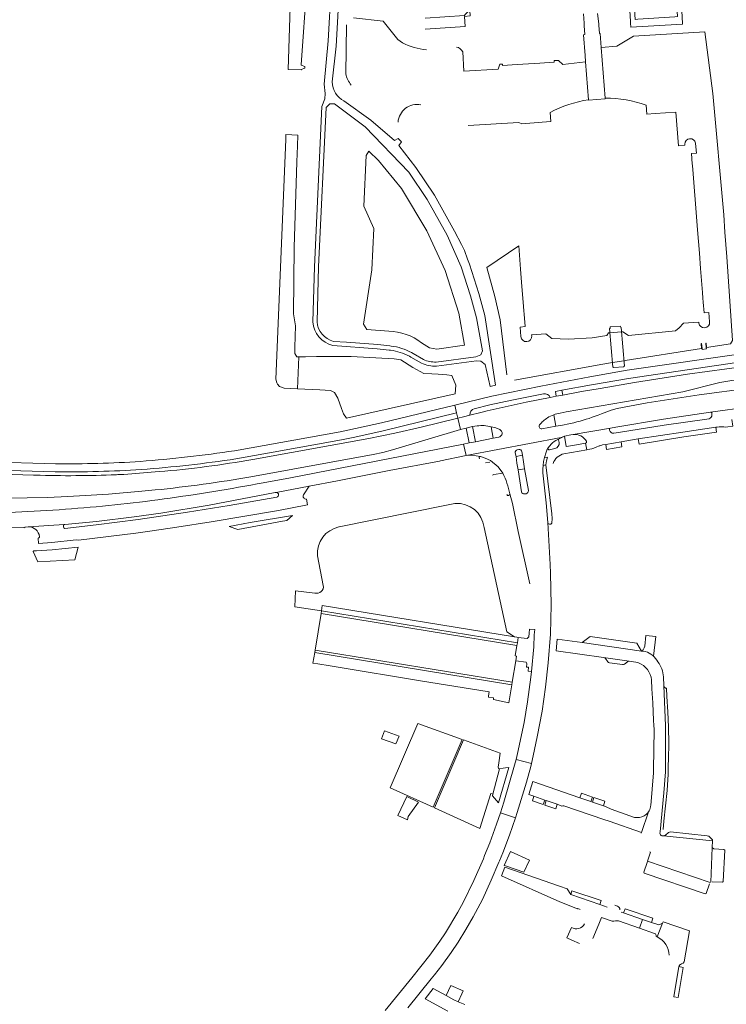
# Model space of a CAD drawing. Header units: metres. Extents: x 166325 to 190320, y 381923 to 404576.
# Tile 310 of 656: x 173460 to 173729, y 388319 to 388693. Entities that reach past the tile are written whole.
import ezdxf

# ---------------------------------------------------------------- set-up
doc = ezdxf.new("R2010")
doc.units = ezdxf.units.M
for name, color, linetype, lineweight in [('B-WE-OG-WATER_BEEK-GV', 8, 'Continuous', 18), ('B-WE-OG-WATER_GRACHT-GV', 8, 'Continuous', 18), ('B-WE-VH-VERHARDING_ASFALT-GV', 8, 'Continuous', 18), ('B-WE-VH-VERHARDING_BETON-GV', 8, 'Continuous', 18), ('B-WE-VH-VERHARDING_BETONSTRAATSTEEN-GV', 8, 'Continuous', 18), ('B-WE-VH-VERHARDING_HALFVERHARDING-GV', 8, 'Continuous', 18), ('B-WE-VH-VERHARDING_STRAATBAKSTEEN-GV', 8, 'Continuous', 18)]:
    doc.layers.add(name, color=color, linetype=linetype, lineweight=lineweight)

msp = doc.modelspace()

# ---------------------------------------------------------------- linework, layer by layer
at = {"layer": 'B-WE-OG-WATER_BEEK-GV', "flags": 128}
for points in [[(173570.113, 388733.823), (173564.362, 388733.999), (173562.529, 388674.471), (173567.498, 388674.302), (173567.428, 388674.49), (173568.822, 388675.009), (173568.817, 388675.309), (173568.813, 388675.609), (173567.407, 388676.089), (173567.471, 388676.279), (173569.524, 388706.782), (173570.081, 388730.38)], [(173566.049, 388553.035), (173566.496, 388565.136), (173565.732, 388565.115), (173564.991, 388566.404), (173565.031, 388567.163), (173565.011, 388568.8), (173565.257, 388576.92), (173564.522, 388581.467), (173564.708, 388606.77), (173565.795, 388639.309), (173565.983, 388645.468), (173566.196, 388649.517), (173561.642, 388649.683), (173561.595, 388647.866), (173557.766, 388556.692), (173558.113, 388555.242), (173558.462, 388554.782), (173559.158, 388553.865), (173560.999, 388553.264)]]:
    msp.add_lwpolyline(points, close=True, dxfattribs=at)
at = {"layer": 'B-WE-OG-WATER_GRACHT-GV', "flags": 128}
for points in [[(173584.72, 388691.426), (173584.397, 388672.778)], [(173605.912, 388684.551), (173604.135, 388685.876), (173598.605, 388692.813), (173587.349, 388694.133)], [(173648.609, 388556.245), (173682.194, 388562.392), (173685.85, 388562.972), (173690.194, 388563.661), (173690.688, 388563.739), (173719.722, 388568.344), (173719.522, 388570.156), (173719.674, 388570.199), (173719.881, 388568.369), (173719.928, 388567.954), (173721.524, 388568.131), (173721.47, 388568.621), (173721.282, 388570.329), (173721.417, 388570.367), (173721.609, 388568.643), (173730.663, 388570.079), (173731.454, 388571.348), (173729.276, 388603.221), (173728.585, 388612.554), (173728.134, 388619.121), (173723.937, 388665.382), (173720.932, 388688.784)], [(173720.932, 388688.784), (173693.773, 388687.169), (173687.463, 388683.332), (173681.547, 388682.872), (173683.07, 388663.497)], [(173675.586, 388677.368), (173666.925, 388676.345), (173665.233, 388677.918), (173663.648, 388677.817), (173663.682, 388677.278), (173658.199, 388676.922), (173649.509, 388676.36), (173644.006, 388676.003), (173643.948, 388676.538), (173642.917, 388676.47), (173642.345, 388674.574), (173629.324, 388673.874), (173628.858, 388681.183)], [(173676.718, 388662.973), (173675.586, 388677.368)], [(173698.659, 388660.832), (173698.922, 388657.399), (173702.099, 388657.664), (173709.883, 388658.27), (173710.906, 388645.417), (173713.379, 388645.619), (173713.351, 388646.009)], [(173630.968, 388653.096), (173650.178, 388654.352), (173651.319, 388653.787), (173659.128, 388654.444), (173662.318, 388654.704), (173662.065, 388658.151)], [(173717.367, 388646.421), (173717.56, 388645.096), (173717.756, 388642.611), (173715.852, 388642.461), (173716.16, 388638.59), (173716.209, 388637.98), (173716.466, 388634.743), (173717.77, 388618.354), (173718.161, 388613.44), (173718.87, 388604.524), (173719.329, 388598.761), (173720.059, 388589.58), (173720.226, 388587.481), (173720.345, 388585.985), (173720.673, 388581.866), (173722.478, 388582.029), (173722.769, 388578.415)], [(173615.231, 388613.08), (173605.536, 388629.225), (173596.862, 388639.831), (173593.142, 388643.377), (173592.167, 388641.783), (173591.232, 388622.447), (173595.106, 388613.962), (173594.32, 388598.255), (173591.178, 388577.531), (173592.342, 388575.494), (173600.776, 388574.9)], [(173613.165, 388570.508), (173616.22, 388568.595), (173619.063, 388568.12), (173629.51, 388569.556), (173627.446, 388581.707), (173622.141, 388597.958), (173615.231, 388613.08)], [(173650.976, 388572.825), (173650.701, 388576.474), (173652.608, 388576.634), (173652.234, 388581.39), (173652.133, 388582.675), (173652.002, 388584.334), (173651.281, 388593.488), (173650.89, 388598.463), (173650.186, 388607.407), (173638.06, 388599.105), (173638.063, 388599.105), (173641.03, 388588.054), (173643.092, 388579.256), (173645.688, 388558.272)], [(173718.644, 388578.006), (173718.606, 388578.383), (173712.784, 388577.934), (173711.229, 388576.14), (173709.8, 388575.029), (173691.927, 388573.303), (173689.744, 388574.711), (173689.252, 388574.673), (173684.861, 388574.334), (173684.349, 388574.295), (173683.615, 388573.323), (173678.079, 388572.373), (173669.073, 388571.835), (173662.765, 388572.152), (173660.42, 388573.89), (173655.079, 388573.472), (173655.103, 388573.128)]]:
    msp.add_lwpolyline(points, dxfattribs=at)
at = {"layer": 'B-WE-OG-WATER_GRACHT-GV'}
for points in [[(173615.049, 388681.929, -0.0908632), (173605.912, 388684.551)], [(173628.858, 388681.183, 0.2369748), (173626.526, 388683.008)], [(173584.397, 388672.778, 0.1349053), (173586.495, 388668.49)], [(173604.267, 388654.462, -0.4500619), (173612.945, 388660.997)], [(173662.065, 388658.151, -0.0787399), (173676.718, 388662.973)], [(173683.07, 388663.497, -0.0950009), (173698.659, 388660.832)], [(173713.351, 388646.009, -0.9500204), (173717.367, 388646.421)], [(173722.769, 388578.415, -0.9778465), (173718.644, 388578.006)], [(173600.776, 388574.9, -0.159458), (173613.165, 388570.508)], [(173655.103, 388573.128, -0.9895162), (173650.976, 388572.825)]]:
    msp.add_lwpolyline(points, format="xyb", dxfattribs=at)
at = {"layer": 'B-WE-OG-WATER_GRACHT-GV', "flags": 128}
msp.add_lwpolyline([(173566.496, 388565.136), (173566.049, 388553.035), (173574.534, 388552.651), (173578.536, 388552.375), (173580.043, 388551.53), (173581.312, 388549.457), (173582.824, 388545.535), (173583.536, 388543.44), (173584.712, 388541.804), (173625.935, 388551.12), (173626.116, 388552.725), (173626.183, 388554.317), (173624.788, 388558.081), (173622.833, 388558.291), (173619.542, 388558.527), (173617.143, 388558.673), (173614.023, 388558.863), (173609.899, 388561.143), (173605.392, 388563.974), (173602.779, 388564.386), (173586.492, 388565.267), (173573.283, 388565.319), (173569.047, 388565.205)], close=True, dxfattribs=at)
at = {"layer": 'B-WE-VH-VERHARDING_ASFALT-GV', "flags": 128}
for points in [[(173689.113, 388576.295), (173688.953, 388576.277), (173688.895, 388576.814), (173684.889, 388576.501), (173684.923, 388575.962), (173684.721, 388575.945), (173685.999, 388561.258), (173686.142, 388561.267), (173686.171, 388561.084), (173690.174, 388561.39), (173690.159, 388561.598), (173690.37, 388561.609)], [(173632.559, 388538.6), (173630.126, 388538.01), (173631.305, 388532.367), (173633.746, 388532.825)], [(173611.773, 388425.623), (173601.326, 388401.205), (173617.645, 388393.779), (173628.627, 388419.609)], [(173642.912, 388408.433), (173642.503, 388408.592), (173642.33, 388409.133), (173642.441, 388409.827), (173642.585, 388410.731), (173643.164, 388414.371), (173629.123, 388419.438), (173618.114, 388393.588), (173635.427, 388385.716), (173639.535, 388399.041), (173640.04, 388398.913), (173640.346, 388398.831)]]:
    msp.add_lwpolyline(points, close=True, dxfattribs=at)
for points in [[(173738.275, 388566.843), (173691.447, 388560.018), (173677.227, 388557.59), (173658.607, 388554.043), (173639.928, 388550.202), (173625.835, 388546.779), (173626.561, 388543.79)], [(173662.143, 388549.705), (173664.442, 388550.132), (173664.101, 388551.968), (173666.545, 388552.436), (173677.802, 388554.552), (173691.956, 388556.957), (173736.58, 388563.452)], [(173742.049, 388562.304), (173741.582, 388562.18), (173739.322, 388561.921), (173736.814, 388561.632), (173714.402, 388558.577), (173694.21, 388555.417), (173681.163, 388553.151), (173674.085, 388551.921), (173666.971, 388550.601), (173664.442, 388550.132), (173662.143, 388549.705), (173653.055, 388547.9), (173638.21, 388544.555), (173635.704, 388543.969), (173631.584, 388542.981), (173629.148, 388542.38), (173627.04, 388541.859), (173628.001, 388537.474), (173630.126, 388538.01), (173632.559, 388538.6), (173634.343, 388538.883)], [(173665.902, 388543.767), (173668.263, 388544.226), (173712.631, 388551.83), (173726.616, 388555.405), (173737.394, 388557.113), (173739.784, 388557.419), (173742.172, 388557.724), (173745.533, 388558.154)], [(173750.469, 388554.792), (173742.736, 388553.806), (173740.344, 388553.501), (173737.956, 388553.197), (173718.754, 388550.664), (173699.046, 388547.635), (173687.541, 388545.516), (173685.315, 388544.904), (173681.592, 388543.433), (173680.431, 388542.974)], [(173633.259, 388545.39), (173639.184, 388546.862), (173647.534, 388548.654), (173659.592, 388551.084)], [(173626.561, 388543.79), (173625.835, 388546.779), (173597.925, 388540.001), (173582.24, 388536.596), (173542.074, 388529.431)], [(173642.576, 388534.609), (173640.49, 388534.167), (173633.746, 388532.825), (173631.305, 388532.367), (173629.172, 388531.948), (173630.168, 388527.56), (173666.291, 388534.521), (173667.602, 388534.905), (173670.008, 388535.44), (173670.817, 388535.566), (173685.012, 388538.052), (173687.069, 388538.401), (173705.283, 388541.495), (173723.093, 388544.154), (173737.929, 388546.177)], [(173737.929, 388546.177), (173723.093, 388544.154)], [(173542.602, 388526.32), (173556.758, 388528.932), (173582.794, 388533.578), (173587.784, 388534.565), (173598.624, 388537.002), (173626.561, 388543.79)], [(173602.192, 388529.818), (173628.001, 388537.474), (173627.04, 388541.859), (173613.08, 388538.41), (173603.01, 388536.14), (173593.12, 388534.13), (173549, 388526.14)], [(173629.148, 388542.38), (173631.584, 388542.981)], [(173722.528, 388541.607), (173705.479, 388539.14), (173688.86, 388536.464), (173686.3, 388536.055)], [(173723.56, 388543.802), (173723.643, 388543.127)], [(173725.153, 388538.342), (173725.576, 388538.406), (173726.399, 388538.497), (173727.181, 388538.501), (173728.198, 388538.47), (173728.939, 388538.448), (173729.723, 388538.51), (173731.595, 388538.748), (173731.271, 388541.293)], [(173639.707, 388538.523), (173641.485, 388538.074), (173642.995, 388537.46)], [(173671.13, 388540.091), (173669.162, 388539.66), (173666.815, 388539.213), (173664.287, 388538.754), (173658.979, 388537.745)], [(173685.012, 388538.052), (173670.817, 388535.566)], [(173682.072, 388531.621), (173683.252, 388531.811), (173689.115, 388532.809), (173695.645, 388533.905), (173712.533, 388536.527), (173725.153, 388538.342)], [(173684.703, 388537.224), (173684.655, 388537.569)], [(173665.015, 388533.705), (173667.602, 388534.905), (173666.291, 388534.521), (173630.168, 388527.56), (173632.337, 388527.751), (173635.576, 388527.187), (173637.353, 388526.622), (173639.398, 388525.7), (173642.292, 388523.257), (173644.06, 388520.909)], [(173675.589, 388532.275), (173670.727, 388531.446), (173668.255, 388531), (173667.602, 388534.905), (173665.015, 388533.705)], [(173548.311, 388519.508), (173594.759, 388527.968), (173598.501, 388528.792), (173602.192, 388529.818)], [(173557.941, 388513.597), (173570.435, 388515.956), (173581.201, 388518.017), (173600.934, 388521.898), (173619.999, 388525.476), (173620.365, 388525.547), (173630.168, 388527.56), (173629.172, 388531.948), (173563.349, 388519.096), (173552.99, 388517.215)], [(173649.615, 388529.748), (173650.199, 388529.863)], [(173660.63, 388509.64), (173659.344, 388520.988), (173659.284, 388522.355), (173659.433, 388523.861), (173659.649, 388525.352), (173660.001, 388526.859), (173660.574, 388528.887), (173661.037, 388530.014), (173661.271, 388530.481)], [(173661.271, 388530.481), (173661.037, 388530.014), (173660.574, 388528.887), (173660.001, 388526.859), (173661.171, 388527.033), (173660.666, 388525.52), (173660.533, 388524.115), (173662.734, 388505.375), (173662.835, 388503.628), (173662.729, 388501.916)], [(173661.299, 388530.538), (173662.458, 388531.874)], [(173667.349, 388528.276), (173676.024, 388529.805), (173675.589, 388532.275)], [(173675.589, 388532.275), (173676.024, 388529.805), (173677.191, 388530.011), (173677.919, 388530.202), (173678.679, 388530.453), (173679.589, 388530.808), (173680.699, 388531.241)], [(173474.03, 388524.473), (173447.827, 388525.198), (173430.111, 388525.971), (173420.888, 388526.47), (173418.896, 388523.46), (173430.065, 388522.896), (173447.578, 388522.202), (173473.93, 388521.387)], [(173651.266, 388513.821), (173649.895, 388522.112), (173649.462, 388524.73), (173649.175, 388527.17), (173648.865, 388528.627)], [(173651.325, 388529.092), (173651.581, 388527.699), (173651.952, 388525.248), (173652.423, 388522.584), (173653.833, 388514.247)], [(173466.278, 388520.121), (173465.64, 388520.14), (173420.99, 388521.48), (173418.478, 388521.842), (173418.157, 388512.26), (173440.117, 388511.611), (173455.542, 388511.428), (173470.991, 388511.66), (173478.715, 388511.983), (173494.136, 388512.917), (173506.854, 388514), (173511.874, 388514.503)], [(173513.396, 388521.461), (173499.955, 388520.415), (173497.66, 388520.32), (173497.133, 388520.298)], [(173477.487, 388501.321), (173489.55, 388502.513), (173503.911, 388504.275), (173514.036, 388505.7), (173532.462, 388508.756), (173557.554, 388513.524), (173557.941, 388513.597)], [(173646.814, 388513.013), (173647.79, 388509.394), (173649.939, 388498.642), (173654.421, 388478.738)], [(173625.917, 388509.357), (173622.757, 388508.718), (173581.889, 388500.456), (173581.767, 388500.431)], [(173656.257, 388461.459), (173656.078, 388459.333), (173655.904, 388454.805), (173654.986, 388445.455), (173654.775, 388443.303), (173653.513, 388433.897), (173652.187, 388425.984), (173649.706, 388414.256), (173649.136, 388411.979), (173655.017, 388410.487), (173655.717, 388413.307), (173657.222, 388420.56), (173659.062, 388430.334), (173660.351, 388439.525), (173661.408, 388448.718), (173662.265, 388459.589), (173662.495, 388470.796), (173662.268, 388482.847), (173662.116, 388486.195), (173661.256, 388502.109), (173660.63, 388509.64)], [(173439.799, 388505.559), (173430.819, 388505.5), (173421.834, 388505.595), (173419.887, 388505.799), (173417.958, 388506.136), (173417.553, 388499.167), (173419.005, 388499.345), (173423.529, 388499.253), (173434.246, 388499.232), (173445.047, 388499.569), (173462.359, 388500.401), (173462.533, 388500.409), (173463.566, 388500.459), (173463.674, 388500.466), (173477.338, 388501.312)], [(173572.672, 388475.265), (173565.331, 388476.161), (173565.331, 388476.159), (173565.054, 388470.073), (173575.165, 388468.542), (173575.463, 388470.495), (173648.529, 388458.638), (173645.6, 388460.542), (173636.987, 388500.231)], [(173661.256, 388502.109), (173662.116, 388486.195)], [(173573.681, 388489.488), (173575.851, 388478.115)], [(173607.969, 388317.43), (173616.877, 388328.48), (173618.138, 388330.033), (173620.881, 388333.612), (173624.426, 388338.478), (173627.168, 388342.501), (173630.087, 388347.246), (173632.869, 388352.072), (173636.348, 388358.669), (173639.692, 388365.998), (173642.582, 388372.845), (173642.824, 388373.419), (173644.086, 388376.407), (173646.626, 388383.166), (173648.91, 388389.749), (173643.211, 388391.7), (173641.752, 388387.358), (173639.171, 388380.29), (173637.201, 388375.389), (173636.735, 388374.23), (173633.118, 388365.955), (173629.166, 388357.835), (173627.042, 388353.853), (173622.328, 388346.078), (173620.123, 388342.811), (173616.313, 388337.559), (173609.487, 388328.882), (173599.424, 388316.454)]]:
    msp.add_lwpolyline(points, dxfattribs=at)
at = {"layer": 'B-WE-VH-VERHARDING_ASFALT-GV'}
for points in [[(173631.584, 388542.981, -0.3769408), (173633.259, 388545.39)], [(173658.104, 388539.279, -0.0774272), (173661.106, 388541.922)], [(173663.459, 388543.102, -0.049199), (173665.902, 388543.767)], [(173680.431, 388542.974, -0.0335172), (173671.13, 388540.091)], [(173723.643, 388543.127, -0.3737209), (173722.528, 388541.607)], [(173723.093, 388544.154, -0.3669878), (173723.56, 388543.802)], [(173634.343, 388538.883, -0.1034857), (173639.707, 388538.523)], [(173642.995, 388537.46, -0.7359033), (173642.576, 388534.609)], [(173684.655, 388537.569, -0.3562932), (173685.012, 388538.052)], [(173686.3, 388536.055, -0.3940546), (173684.703, 388537.224)], [(173670.817, 388535.566, -0.3111545), (173675.891, 388533.013)], [(173648.865, 388528.627, -0.4211764), (173649.615, 388529.748)], [(173675.891, 388533.013, -0.53298), (173675.589, 388532.275)], [(173680.699, 388531.241, -0.0279896), (173682.072, 388531.621)], [(173542.074, 388529.431, -0.0183692), (173506.261, 388525.373)], [(173506.625, 388522.295, 0.0195054), (173542.602, 388526.32)], [(173663.227, 388524.606, -0.2566638), (173667.349, 388528.276)], [(173473.93, 388521.387, 0.018914), (173506.625, 388522.295)], [(173506.261, 388525.373, -0.0202093), (173474.03, 388524.473)], [(173497.133, 388520.298, -0.017513), (173466.278, 388520.121)], [(173511.874, 388514.503, 0.017811), (173548.311, 388519.508)], [(173644.06, 388520.909, -0.0677355), (173646.814, 388513.013)], [(173552.99, 388517.215, -0.0127284), (173515.28, 388511.081)], [(173515.28, 388511.081, -0.014835), (173477.736, 388507.15)], [(173477.736, 388507.15, -0.0166839), (173439.799, 388505.559)], [(173636.987, 388500.231, 0.4063186), (173625.917, 388509.357)], [(173477.338, 388501.312, -0.0605876), (173477.487, 388501.321)], [(173581.767, 388500.431, 0.3849637), (173573.681, 388489.488)], [(173575.851, 388478.115, -0.5409674), (173572.672, 388475.265)]]:
    msp.add_lwpolyline(points, format="xyb", dxfattribs=at)
at = {"layer": 'B-WE-VH-VERHARDING_BETON-GV', "flags": 128}
for points in [[(173575.463, 388470.495), (173575.165, 388468.542), (173649.671, 388456.405), (173649.91, 388458.402), (173649.469, 388458.477), (173648.529, 388458.638)], [(173649.472, 388455.325), (173574.998, 388467.512), (173572.73, 388453.532), (173647.729, 388441.367), (173649.088, 388449.462), (173649.325, 388451.23), (173648.829, 388451.344)], [(173572.567, 388452.623), (173571.851, 388448.633), (173573.793, 388448.315), (173578.436, 388447.554), (173580.716, 388447.181), (173612.86, 388441.916), (173638.907, 388437.65), (173638.848, 388437.127), (173638.715, 388435.933), (173638.693, 388435.737), (173640.606, 388435.406), (173640.557, 388434.799), (173646.419, 388433.561), (173647.559, 388440.351)]]:
    msp.add_lwpolyline(points, close=True, dxfattribs=at)
at = {"layer": 'B-WE-VH-VERHARDING_BETONSTRAATSTEEN-GV', "flags": 128}
for points in [[(173694.009, 388699.303), (173692.228, 388699.184), (173692.243, 388698.971), (173692.68, 388692.713), (173692.721, 388692.129), (173692.834, 388690.511), (173712.498, 388691.735), (173712.307, 388694.672), (173711.944, 388700.267), (173711.929, 388700.5), (173710.219, 388700.386), (173710.608, 388694.559), (173709.509, 388694.488), (173695.492, 388693.583), (173694.409, 388693.513)], [(173725.153, 388538.342), (173712.533, 388536.527), (173695.645, 388533.905), (173695.96, 388531.944), (173712.94, 388534.653), (173725.427, 388536.515)], [(173689.115, 388532.809), (173683.252, 388531.811), (173683.554, 388529.844), (173689.438, 388530.85)], [(173482.674, 388492.689), (173472.758, 388491.737), (173466.794, 388491.302), (173465.765, 388491.376), (173465.54, 388491.137), (173467.258, 388487.121), (173481.397, 388487.951)], [(173575.165, 388468.542), (173574.998, 388467.512), (173649.472, 388455.325), (173649.671, 388456.405)], [(173656.257, 388461.459), (173654.24, 388461.596), (173654.141, 388460.03), (173654.049, 388458.582), (173653.418, 388458.048), (173649.91, 388458.402), (173649.671, 388456.405), (173649.472, 388455.325), (173648.829, 388451.344), (173649.325, 388451.23), (173649.088, 388449.462), (173653.005, 388448.997), (173653.309, 388448.318), (173653.159, 388447.029), (173653.847, 388447.036), (173653.704, 388445.508), (173654.986, 388445.455), (173655.904, 388454.805), (173656.078, 388459.333)], [(173674.277, 388456.418), (173696.908, 388453.186), (173695.134, 388456.251), (173677.392, 388458.818)], [(173702.253, 388458.696), (173698.552, 388459.154), (173698.072, 388455.096), (173697.864, 388454.381), (173697.434, 388453.738), (173696.908, 388453.186), (173698.29, 388452.986), (173699.081, 388452.77), (173699.779, 388452.424), (173700.457, 388452.018), (173701.106, 388451.546), (173701.405, 388451.231)], [(173572.73, 388453.532), (173572.567, 388452.623), (173647.559, 388440.351), (173647.729, 388441.367)], [(173604.618, 388420.545), (173604.737, 388420.822), (173599.107, 388422.822), (173597.995, 388419.839), (173603.49, 388417.923), (173603.577, 388418.126)], [(173655.017, 388410.487), (173649.136, 388411.979), (173648.607, 388409.865), (173644.539, 388395.67), (173643.211, 388391.7), (173648.91, 388389.749), (173649.6, 388391.738), (173653.108, 388403.362), (173654.734, 388409.346)], [(173646.404, 388408.916), (173645.1, 388408.736), (173644.191, 388408.61), (173642.912, 388408.433), (173640.346, 388398.831), (173640.168, 388398.166), (173642.44, 388395.438)], [(173673.415, 388397.438), (173677.646, 388395.974), (173678.201, 388397.677), (173674.075, 388399.096)], [(173611.992, 388395.738), (173607.556, 388397.825), (173604.141, 388390.668), (173607.898, 388389.029), (173608.148, 388390.279)], [(173660.091, 388396.507), (173655.952, 388397.953), (173655.347, 388396.27), (173659.513, 388394.849)], [(173664.828, 388394.925), (173660.658, 388396.309), (173660.089, 388394.646), (173664.247, 388393.216)], [(173678.203, 388395.782), (173682.356, 388394.345), (173682.913, 388396.061), (173678.774, 388397.473)], [(173705.983, 388383.134), (173705.18, 388382.88), (173723.883, 388380.981), (173723.898, 388381.313), (173723.904, 388381.443), (173722.469, 388382.749), (173721.855, 388382.987), (173707.883, 388384.398), (173707.181, 388384.165)], [(173654.258, 388373.693), (173647.049, 388376.94), (173644.635, 388371.638), (173645.104, 388371.476), (173652.141, 388369.042)], [(173669.97, 388360.588), (173680.97, 388356.763), (173681.46, 388358.332), (173670.374, 388362.035)], [(173690.039, 388353.607), (173697.297, 388351.033), (173700.634, 388349.992), (173701.188, 388351.573), (173690.622, 388355.204)], [(173711.03, 388333.158), (173709.118, 388321.703), (173710.844, 388321.415), (173712.756, 388332.87)], [(173628.491, 388322.85), (173628.988, 388323.935), (173624.286, 388326.034), (173622.538, 388322.157), (173625.511, 388320.558), (173627.147, 388319.826)]]:
    msp.add_lwpolyline(points, close=True, dxfattribs=at)
for points in [[(173614.573, 388689.774), (173629.849, 388690.796), (173629.592, 388694.631), (173631.673, 388694.809), (173631.511, 388696.735), (173631.081, 388696.678), (173629.82, 388695.436), (173629.548, 388694.98), (173614.578, 388693.976)], [(173674.759, 388695.603), (173675.026, 388692.067), (173675.067, 388691.519), (173675.097, 388691.121), (173675.353, 388687.734), (173674.775, 388687.688), (173675.393, 388679.828), (173675.586, 388677.368), (173676.718, 388662.973), (173676.734, 388662.765), (173683.088, 388663.264), (173683.07, 388663.497), (173681.547, 388682.872), (173681.129, 388688.188), (173680.942, 388688.173), (173680.625, 388691.322), (173680.571, 388691.858), (173680.178, 388695.754)], [(173568.338, 388512.599), (173570.435, 388515.956), (173557.941, 388513.597)], [(173558.116, 388511.731), (173540.064, 388508.579), (173524.22, 388506.005), (173505.398, 388503.27), (173489.497, 388501.281), (173477.594, 388499.902)], [(173569.881, 388508.786), (173569.46, 388511.059)], [(173467.462, 388496.183), (173467.577, 388494.095), (173472.59, 388494.506), (173481.817, 388495.532), (173482.719, 388495.442), (173504.51, 388498.089), (173510.725, 388498.987), (173520.131, 388500.346), (173533.244, 388502.403), (173558.848, 388506.742), (173569.881, 388508.786)], [(173462.359, 388500.401), (173445.047, 388499.569), (173434.246, 388499.232), (173423.529, 388499.253)], [(173477.338, 388501.312), (173463.674, 388500.466)], [(173477.03, 388500.405), (173476.994, 388500.901)], [(173674.277, 388456.418), (173664.778, 388457.803), (173664.455, 388453.263), (173682.46, 388450.739), (173692.2, 388449.344), (173694.727, 388448.981), (173695.715, 388448.744)], [(173703.878, 388383.952), (173703.93, 388384.474), (173705.408, 388399.291), (173705.924, 388407.277), (173706.015, 388424.878), (173705.376, 388439.975), (173705.224, 388443.362), (173705.16, 388444.148), (173705.023, 388444.92), (173704.844, 388445.661), (173704.605, 388446.452), (173704.258, 388447.265), (173703.859, 388448.005), (173703.539, 388448.52), (173703.104, 388449.147), (173702.644, 388449.797), (173702.162, 388450.414), (173701.644, 388451.004), (173701.405, 388451.231), (173701.106, 388451.546), (173700.457, 388452.018), (173699.779, 388452.424), (173699.081, 388452.77), (173698.29, 388452.986), (173696.908, 388453.186), (173674.277, 388456.418)], [(173692.2, 388449.344), (173682.46, 388450.739), (173682.868, 388450.576), (173683.128, 388450.332), (173683.996, 388449.126), (173684.304, 388448.854), (173684.654, 388448.725), (173689.608, 388448.047), (173689.999, 388448.058), (173690.338, 388448.205), (173691.519, 388449.131)], [(173700.656, 388442.21), (173700.843, 388438.808), (173701.105, 388433.572), (173701.443, 388426.824), (173701.533, 388425.039), (173701.614, 388423.413), (173701.454, 388408.064), (173701.441, 388406.899), (173700.348, 388394.493)], [(173705.376, 388439.975), (173706.015, 388424.878), (173705.924, 388407.277), (173705.408, 388399.291), (173703.93, 388384.474)], [(173707.202, 388418.076), (173707.114, 388424.266), (173706.832, 388430.109), (173706.549, 388435.986), (173706.4, 388439.085)], [(173705.036, 388385.327), (173705.351, 388388.474), (173705.953, 388394.322), (173706.555, 388400.161), (173706.946, 388406.346), (173707.017, 388409.582), (173707.074, 388412.216), (173707.202, 388418.076)], [(173682.356, 388394.345), (173678.203, 388395.782), (173677.646, 388395.974), (173673.415, 388397.438), (173655.52, 388403.628), (173654.053, 388398.617), (173655.952, 388397.953), (173660.091, 388396.507), (173660.658, 388396.309), (173664.828, 388394.925), (173666.532, 388394.256)], [(173667.301, 388394.362), (173682.537, 388389.144), (173684.51, 388388.468), (173696.863, 388384.224), (173699.467, 388392.023)], [(173694.239, 388389.954), (173685.343, 388393.032), (173683.423, 388393.976), (173682.356, 388394.345)], [(173699.467, 388392.023), (173696.863, 388384.224), (173696.776, 388383.914)], [(173723.201, 388365.358), (173723.773, 388378.447), (173723.883, 388380.981), (173705.18, 388382.88), (173704.653, 388382.96)], [(173700.006, 388376.8), (173700.269, 388376.727), (173699.129, 388373.337), (173722.914, 388365.138)], [(173724.313, 388377.964), (173723.773, 388378.447), (173723.201, 388365.358)], [(173723.713, 388365.466), (173727.65, 388365.25), (173727.978, 388365.542), (173728.527, 388377.445), (173728.224, 388377.751), (173724.313, 388377.964)], [(173699.129, 388373.337), (173698.961, 388372.841), (173697.696, 388369.106), (173697.885, 388368.735), (173721.047, 388360.796), (173721.424, 388360.971), (173722.686, 388364.713)], [(173722.914, 388365.138), (173699.129, 388373.337)], [(173683.749, 388355.796), (173680.97, 388356.763), (173669.97, 388360.588), (173668.591, 388362.757), (173665.646, 388363.832), (173644.937, 388370.994), (173643.567, 388367.758), (173665.839, 388357.801), (173672.532, 388355.114), (173672.608, 388355.25), (173673.542, 388354.886)], [(173678.286, 388343.891), (173680.612, 388349.318), (173681.682, 388351.806), (173685.741, 388350.443), (173686.348, 388350.406), (173686.937, 388350.557), (173687.526, 388350.625), (173688.117, 388350.568), (173696.112, 388347.784), (173697.297, 388351.033), (173690.039, 388353.607)], [(173687.716, 388356.2), (173686.769, 388356.52)], [(173690.039, 388353.607), (173689.106, 388353.938)], [(173704.877, 388349.718), (173703.8, 388349.195), (173703.416, 388349.124), (173700.634, 388349.992), (173697.297, 388351.033), (173696.112, 388347.784), (173701.839, 388345.789)], [(173712.084, 388334.179), (173712.654, 388334.485), (173713.139, 388335.03), (173715.165, 388346.757), (173705.043, 388350.227), (173704.877, 388349.718), (173702.822, 388344.45)], [(173670.224, 388348.058), (173668.459, 388344.106), (173670.345, 388343.256), (173673.247, 388341.948)], [(173702.401, 388344.735), (173702.822, 388344.45), (173704.877, 388349.718)], [(173709.118, 388321.703), (173711.03, 388333.158)], [(173629.614, 388318.722), (173627.147, 388319.826), (173625.511, 388320.558), (173622.538, 388322.157), (173617.615, 388324.804), (173614.526, 388320.964), (173623.263, 388316.262)]]:
    msp.add_lwpolyline(points, dxfattribs=at)
at = {"layer": 'B-WE-VH-VERHARDING_BETONSTRAATSTEEN-GV'}
for points in [[(173557.941, 388513.597, -0.8889888), (173558.116, 388511.731)], [(173569.46, 388511.059, -0.6752133), (173568.338, 388512.599)], [(173461.911, 388500.101, 0.0349772), (173462.359, 388500.401)], [(173463.674, 388500.466, -0.4096772), (173467.857, 388496.721)], [(173476.994, 388500.901, -0.334053), (173477.338, 388501.312)], [(173477.594, 388499.902, -0.401677), (173477.03, 388500.405)], [(173467.857, 388496.721, -0.4488938), (173467.462, 388496.183)], [(173691.519, 388449.131, -0.2054098), (173692.2, 388449.344)], [(173695.715, 388448.744, -0.2803928), (173700.656, 388442.21)], [(173706.4, 388439.085, -0.4240159), (173705.376, 388439.975)], [(173666.532, 388394.256, -0.2031249), (173667.301, 388394.362)], [(173699.467, 388392.023, -0.110544), (173697.839, 388390.521)], [(173700.282, 388393.99, -0.1063258), (173699.467, 388392.023)], [(173700.348, 388394.493, -0.0203138), (173700.282, 388393.99)], [(173697.839, 388390.521, -0.1865897), (173694.239, 388389.954)], [(173704.653, 388382.96, -0.3406733), (173703.878, 388383.952)], [(173688.642, 388354.793, 0.282565), (173687.716, 388356.2)], [(173675.171, 388349.457, -0.423786), (173670.224, 388348.058)], [(173701.839, 388345.789, -0.3896457), (173702.401, 388344.735)], [(173702.822, 388344.45, -0.2761505), (173707.403, 388337.501)], [(173711.03, 388333.158, -0.2462565), (173712.084, 388334.179)]]:
    msp.add_lwpolyline(points, format="xyb", dxfattribs=at)
at = {"layer": 'B-WE-VH-VERHARDING_HALFVERHARDING-GV', "flags": 128}
for points in [[(173579.336, 388719.737), (173579.319, 388719.219), (173578.889, 388705.783), (173577.707, 388685.345), (173576.164, 388668.853), (173576.589, 388665.289), (173576.472, 388663.327), (173575.328, 388660.349), (173572.477, 388599.428), (173571.868, 388578.431)], [(173579.186, 388669.734), (173580.768, 388683.293), (173581.315, 388694.553), (173581.972, 388708.1), (173582.389, 388718.758)], [(173573.469, 388578.465), (173574.076, 388599.381), (173576.955, 388659.993), (173578.28, 388661.407), (173580.071, 388661.339), (173591.741, 388652.656), (173608.423, 388635.347)], [(173604.539, 388645.558), (173605.522, 388646.902), (173604.346, 388648.246), (173602.863, 388647.495), (173593.902, 388655.165), (173583.686, 388662.489)], [(173618.909, 388561.584), (173634.059, 388563.574), (173635.813, 388563.468), (173637.363, 388562.223), (173639.301, 388553.801), (173641.314, 388554.316), (173637.24, 388580.847), (173634.938, 388589.285), (173631.412, 388600.366), (173630.71, 388602.301), (173629.514, 388605.599), (173628.385, 388607.896), (173625.7, 388612.934), (173618.082, 388626.646), (173611.084, 388637.124), (173604.539, 388645.558)], [(173608.423, 388635.347), (173615.349, 388624.977), (173622.903, 388611.38), (173628.267, 388599.365), (173631.773, 388588.35), (173634.057, 388579.978), (173636.345, 388567.394), (173635.704, 388565.94), (173633.851, 388565.16), (173618.76, 388563.179)], [(173601.63, 388569.244), (173601.103, 388569.304), (173596.524, 388569.827), (173584.694, 388570.67), (173579.67, 388571.028)], [(173579.414, 388569.442), (173596.377, 388568.234), (173600.931, 388567.713), (173601.448, 388567.654)], [(173608.588, 388565.342), (173609.177, 388565.007), (173613.161, 388562.745)], [(173613.908, 388564.16), (173609.979, 388566.392), (173609.379, 388566.733)]]:
    msp.add_lwpolyline(points, dxfattribs=at)
at = {"layer": 'B-WE-VH-VERHARDING_HALFVERHARDING-GV'}
for points in [[(173583.686, 388662.489, -0.2656843), (173579.186, 388669.734)], [(173571.868, 388578.431, 0.3267692), (173579.414, 388569.442)], [(173579.67, 388571.028, -0.320137), (173573.469, 388578.465)], [(173601.448, 388567.654, -0.0934048), (173608.588, 388565.342)], [(173609.379, 388566.733, 0.0939786), (173601.63, 388569.244)], [(173618.76, 388563.179, -0.1280062), (173613.908, 388564.16)], [(173613.161, 388562.745, 0.129996), (173618.909, 388561.584)]]:
    msp.add_lwpolyline(points, format="xyb", dxfattribs=at)
at = {"layer": 'B-WE-VH-VERHARDING_STRAATBAKSTEEN-GV', "flags": 128}
for points in [[(173714.402, 388558.577), (173736.814, 388561.632), (173736.58, 388563.452), (173691.956, 388556.957), (173677.802, 388554.552), (173666.545, 388552.436), (173666.971, 388550.601), (173674.085, 388551.921), (173681.163, 388553.151), (173694.21, 388555.417)], [(173558.358, 388502.244), (173559.624, 388502.455), (173562.023, 388502.855), (173564.096, 388504.817), (173548.082, 388502.062), (173540.062, 388500.587), (173543.283, 388499.503)]]:
    msp.add_lwpolyline(points, close=True, dxfattribs=at)
for points in [[(173631.584, 388542.981), (173635.704, 388543.969), (173638.21, 388544.555), (173653.055, 388547.9), (173662.143, 388549.705)], [(173627.04, 388541.859), (173626.561, 388543.79), (173598.624, 388537.002), (173587.784, 388534.565), (173582.794, 388533.578), (173556.758, 388528.932), (173542.602, 388526.32)], [(173549, 388526.14), (173593.12, 388534.13), (173603.01, 388536.14), (173613.08, 388538.41), (173627.04, 388541.859)], [(173658.979, 388537.745), (173664.287, 388538.754), (173663.459, 388543.102)], [(173639.707, 388538.523), (173640.49, 388534.167), (173642.576, 388534.609)], [(173665.5, 388532.606), (173665.248, 388533.614)], [(173661.82, 388529.784), (173663.938, 388530.228)], [(173635.145, 388526.782), (173635.23, 388526.336)], [(173639.398, 388525.7), (173637.353, 388526.622), (173635.576, 388527.187)], [(173648.865, 388528.627), (173649.175, 388527.17), (173651.581, 388527.699), (173651.325, 388529.092)], [(173473.93, 388521.387), (173447.578, 388522.202), (173430.065, 388522.896), (173418.896, 388523.46), (173418.478, 388521.842), (173420.99, 388521.48), (173465.64, 388520.14), (173466.278, 388520.121)], [(173637.506, 388524.778), (173639.169, 388525.104)], [(173652.423, 388522.584), (173649.895, 388522.112), (173651.266, 388513.821)], [(173653.833, 388514.247), (173652.423, 388522.584)], [(173660.533, 388524.115), (173659.433, 388523.861), (173659.284, 388522.355), (173659.344, 388520.988), (173660.63, 388509.64), (173661.256, 388502.109)], [(173662.729, 388501.916), (173662.835, 388503.628), (173662.734, 388505.375), (173660.533, 388524.115)], [(173644.06, 388520.909), (173640.712, 388520.351)], [(173652.437, 388512.985), (173653.003, 388513.088)]]:
    msp.add_lwpolyline(points, dxfattribs=at)
at = {"layer": 'B-WE-VH-VERHARDING_STRAATBAKSTEEN-GV'}
for points in [[(173662.143, 388549.705, 0.3604558), (173659.592, 388551.084)], [(173663.459, 388543.102, 0.0511792), (173661.106, 388541.922)], [(173658.104, 388539.279, 0.6426877), (173658.979, 388537.745)], [(173665.015, 388533.705, 0.092611), (173662.458, 388531.874)], [(173665.248, 388533.614, 0.1452062), (173665.015, 388533.705)], [(173651.325, 388529.092, 0.4194577), (173650.199, 388529.863)], [(173661.271, 388530.481, 0.5918526), (173661.82, 388529.784)], [(173661.299, 388530.538, 0.0352095), (173661.271, 388530.481)], [(173663.938, 388530.228, 0.404628), (173665.5, 388532.606)], [(173513.396, 388521.461, 0.0238399), (173549, 388526.14)], [(173635.576, 388527.187, 0.4563511), (173635.145, 388526.782)], [(173640.712, 388520.351, 0.2236022), (173640.225, 388520.097)], [(173645.614, 388512.729, 0.7522476), (173646.814, 388513.013)], [(173651.266, 388513.821, 0.4157829), (173652.437, 388512.985)], [(173653.003, 388513.088, 0.397133), (173653.833, 388514.247)], [(173661.256, 388502.109, 0.7616714), (173662.729, 388501.916)]]:
    msp.add_lwpolyline(points, format="xyb", dxfattribs=at)

doc.saveas('drawing.dxf')
